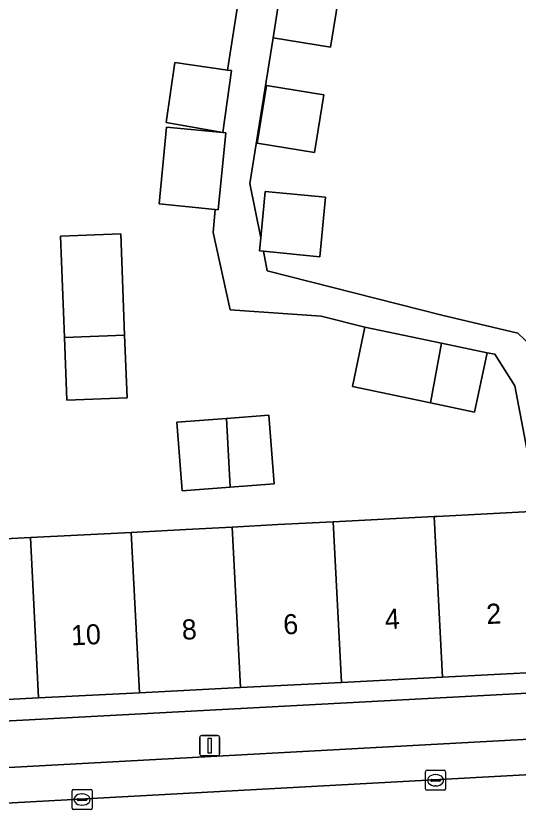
# Model space of a CAD drawing. Extents: x 160856 to 161310, y 384024 to 384878.
# Drawn here: x 161083.27 to 161108.27, y 384718.5 to 384758.27 of the extents above; entities that cross this region are included whole.
import ezdxf

# ---------------------------------------------------------------- set-up
doc = ezdxf.new("R2010")
doc.units = 0
for name, color, linetype in [('IMGEO_Erf', 7, 'Continuous'), ('IMGEO_Kolk', 7, 'Continuous'), ('IMGEO_Lichtmast', 7, 'Continuous'), ('IMGEO_Pand', 7, 'Continuous'), ('IMGEO_Pand_nummerreeks', 7, 'Continuous'), ('IMGEO_Parkeervlak_open', 7, 'Continuous'), ('IMGEO_Rijbaan_lokaal_open', 7, 'Continuous'), ('IMGEO_Voetpad_open', 7, 'Continuous')]:
    doc.layers.add(name, color=color, linetype=linetype)

msp = doc.modelspace()

# ---------------------------------------------------------------- linework, layer by layer
at = {"layer": 'IMGEO_Erf'}
for points in [[(161099.328, 384759.373), (161098.908, 384756.73), (161096.047, 384757.183), (161094.899, 384749.941), (161095.432, 384747.248), (161095.655, 384749.554), (161098.657, 384749.263), (161098.37, 384746.306), (161095.564, 384746.578), (161095.757, 384745.605), (161104.436, 384743.404), (161108.204, 384742.509), (161108.91, 384741.85)], [(161109.099, 384734.403), (161108.056, 384739.886), (161107.063, 384741.457), (161106.679, 384741.528), (161106.062, 384738.582), (161103.867, 384739.042), (161099.991, 384739.855), (161100.609, 384742.8), (161098.432, 384743.348), (161093.918, 384743.672), (161093.064, 384747.504), (161093.169, 384748.661), (161090.379, 384748.933), (161090.751, 384752.749), (161093.548, 384752.476), (161090.729, 384752.972), (161091.159, 384755.964), (161093.773, 384755.588), (161094.342, 384759.188)], [(161078.967, 384732.084), (161083.983, 384732.342), (161089, 384732.601), (161091.708, 384732.74), (161094.016, 384732.864), (161096.289, 384732.987), (161099.032, 384733.128), (161104.049, 384733.386), (161104.193, 384733.394), (161109.186, 384733.651)]]:
    msp.add_lwpolyline(points, dxfattribs=at)
for points in [[(161098.109, 384751.481), (161095.251, 384751.944), (161095.716, 384754.813), (161098.574, 384754.35)], [(161088.471, 384747.444), (161088.668, 384742.407), (161088.79, 384739.297), (161085.802, 384739.181), (161085.679, 384742.289), (161085.479, 384747.333)], [(161095.842, 384738.433), (161096.108, 384735.022), (161093.914, 384734.851), (161091.522, 384734.665), (161091.256, 384738.076), (161093.738, 384738.269)], [(161109.597, 384725.668), (161104.46, 384725.404), (161099.443, 384725.146), (161094.427, 384724.888), (161089.411, 384724.63), (161084.394, 384724.371), (161079.378, 384724.113), (161074.362, 384723.855), (161069.224, 384723.591), (161069.34, 384722.503), (161109.616, 384724.666)]]:
    msp.add_lwpolyline(points, close=True, dxfattribs=at)
at = {"layer": 'IMGEO_Kolk'}
for p, q in [((161103.698, 384720.779), (161104.55, 384720.779)), ((161103.623, 384719.853), (161103.623, 384720.705)), ((161104.111, 384720.559), (161104.136, 384720.559)), ((161104.624, 384720.705), (161104.624, 384719.853)), ((161103.882, 384720.273), (161103.882, 384720.285)), ((161104.32, 384720.236), (161103.922, 384720.236)), ((161103.925, 384720.322), (161104.323, 384720.322)), ((161104.134, 384719.999), (161104.109, 384719.999)), ((161104.366, 384720.285), (161104.366, 384720.273)), ((161086.052, 384718.894), (161086.052, 384719.746)), ((161086.127, 384719.82), (161086.979, 384719.82)), ((161086.54, 384719.6), (161086.565, 384719.6)), ((161087.053, 384719.746), (161087.053, 384718.894)), ((161104.55, 384719.779), (161103.698, 384719.779)), ((161086.311, 384719.314), (161086.311, 384719.326)), ((161086.749, 384719.277), (161086.351, 384719.277)), ((161086.354, 384719.363), (161086.752, 384719.363)), ((161086.795, 384719.326), (161086.795, 384719.314)), ((161086.979, 384718.82), (161086.127, 384718.82)), ((161086.563, 384719.04), (161086.538, 384719.04))]:
    msp.add_line(p, q, dxfattribs=at)
for points in [[(161103.698, 384720.779), (161104.55, 384720.779)], [(161103.623, 384719.853), (161103.623, 384720.705)], [(161104.624, 384720.705), (161104.624, 384719.853)], [(161086.052, 384718.894), (161086.052, 384719.746)], [(161086.127, 384719.82), (161086.979, 384719.82)], [(161087.053, 384719.746), (161087.053, 384718.894)], [(161104.55, 384719.779), (161103.698, 384719.779)], [(161086.979, 384718.82), (161086.127, 384718.82)]]:
    msp.add_lwpolyline(points, dxfattribs=at)
for centre, radius, start, end in [((161103.7, 384720.703), 0.0765, 91.552, 178.448), ((161103.7, 384720.703), 0.0765, 91.552, 178.448), ((161104.548, 384720.703), 0.0765, 1.552, 88.448), ((161104.548, 384720.703), 0.0765, 1.552, 88.448), ((161103.922, 384720.282), 0.0403, 85.8775, 175.7526), ((161103.919, 384720.272), 0.0366, 178.938, 274.7102), ((161104.323, 384720.279), 0.043, 264.8664, 352.4533), ((161104.327, 384720.284), 0.0386, 1.7309, 96.639), ((161086.129, 384719.744), 0.0765, 91.552, 178.448), ((161086.129, 384719.744), 0.0765, 91.552, 178.448), ((161086.977, 384719.744), 0.0765, 1.552, 88.448), ((161086.977, 384719.744), 0.0765, 1.552, 88.448), ((161103.7, 384719.855), 0.0765, 181.552, 268.448), ((161103.7, 384719.855), 0.0765, 181.552, 268.448), ((161104.548, 384719.855), 0.0765, 271.552, 358.448), ((161104.548, 384719.855), 0.0765, 271.552, 358.448), ((161086.351, 384719.323), 0.0403, 85.8775, 175.7526), ((161086.348, 384719.313), 0.0366, 178.938, 274.7102), ((161086.752, 384719.32), 0.043, 264.8664, 352.4533), ((161086.756, 384719.325), 0.0386, 1.7309, 96.639), ((161086.129, 384718.896), 0.0765, 181.552, 268.448), ((161086.129, 384718.896), 0.0765, 181.552, 268.448), ((161086.977, 384718.896), 0.0765, 271.552, 358.448), ((161086.977, 384718.896), 0.0765, 271.552, 358.448)]:
    msp.add_arc(centre, radius, start, end, dxfattribs=at)
for centre, major_axis, ratio, start_param, end_param in [((161104.11, 384720.279), (-0.387, 0.002), 0.722429, 4.712389, 7.853982), ((161104.135, 384720.279), (-0.39, 0.002), 0.717154, 1.570796, 4.712389), ((161086.539, 384719.32), (-0.387, 0.002), 0.722429, 4.712389, 7.853982), ((161086.564, 384719.32), (-0.39, 0.002), 0.717154, 1.570796, 4.712389)]:
    msp.add_ellipse(centre, major_axis=major_axis, ratio=ratio, start_param=start_param, end_param=end_param, dxfattribs=at)
at = {"layer": 'IMGEO_Lichtmast'}
for p, q in [((161092.401, 384721.599), (161092.401, 384722.399)), ((161092.401, 384722.399), (161092.401, 384721.599)), ((161092.501, 384722.499), (161093.291, 384722.499)), ((161093.291, 384722.499), (161092.501, 384722.499)), ((161093.391, 384722.399), (161093.391, 384721.599)), ((161093.391, 384721.599), (161093.391, 384722.399)), ((161093.291, 384721.499), (161092.501, 384721.499)), ((161092.501, 384721.499), (161093.291, 384721.499))]:
    msp.add_line(p, q, dxfattribs=at)
msp.add_lwpolyline([(161092.821, 384722.374), (161092.971, 384722.374), (161092.971, 384721.624), (161092.821, 384721.624), (161092.821, 384722.374)], dxfattribs=at)
for centre, start, end in [((161092.501, 384722.399), 90, 180), ((161092.501, 384722.399), 90, 180), ((161093.291, 384722.399), 0, 90), ((161093.291, 384722.399), 360, 90), ((161092.501, 384721.599), 180, 270), ((161092.501, 384721.599), 180, 270), ((161093.291, 384721.599), 270, 0), ((161093.291, 384721.599), 270, 0)]:
    msp.add_arc(centre, 0.1, start, end, dxfattribs=at)
at = {"layer": 'IMGEO_Pand'}
for points in [[(161099.328, 384759.373), (161096.489, 384759.97), (161096.047, 384757.183), (161098.908, 384756.73)], [(161093.773, 384755.588), (161091.159, 384755.964), (161090.729, 384752.972), (161093.548, 384752.476), (161093.987, 384755.557)], [(161095.251, 384751.944), (161098.109, 384751.481), (161098.574, 384754.35), (161095.716, 384754.813)], [(161093.548, 384752.476), (161090.751, 384752.749), (161090.379, 384748.933), (161093.169, 384748.661), (161093.318, 384748.646), (161093.69, 384752.462)], [(161095.432, 384747.248), (161095.369, 384746.597), (161095.564, 384746.578), (161098.37, 384746.306), (161098.657, 384749.263), (161095.655, 384749.554)], [(161085.679, 384742.289), (161088.668, 384742.407), (161088.471, 384747.444), (161085.479, 384747.333)], [(161104.418, 384742.002), (161100.609, 384742.8), (161099.991, 384739.855), (161103.867, 384739.042)], [(161088.668, 384742.407), (161085.679, 384742.289), (161085.802, 384739.181), (161088.79, 384739.297)], [(161106.679, 384741.528), (161104.418, 384742.002), (161103.867, 384739.042), (161106.062, 384738.582)], [(161093.738, 384738.269), (161093.914, 384734.851), (161096.108, 384735.022), (161095.842, 384738.433)], [(161093.738, 384738.269), (161091.256, 384738.076), (161091.522, 384734.665), (161093.914, 384734.851)], [(161104.46, 384725.404), (161109.597, 384725.668), (161109.186, 384733.651), (161104.193, 384733.394), (161104.049, 384733.386)], [(161099.032, 384733.128), (161096.289, 384732.987), (161094.016, 384732.864), (161094.427, 384724.888), (161099.443, 384725.146)], [(161104.46, 384725.404), (161104.049, 384733.386), (161099.032, 384733.128), (161099.443, 384725.146)], [(161089.411, 384724.63), (161094.427, 384724.888), (161094.016, 384732.864), (161091.708, 384732.74), (161089, 384732.601)], [(161083.983, 384732.342), (161078.967, 384732.084), (161079.378, 384724.113), (161084.394, 384724.371)], [(161089.411, 384724.63), (161089, 384732.601), (161083.983, 384732.342), (161084.394, 384724.371)]]:
    msp.add_lwpolyline(points, close=True, dxfattribs=at)
at = {"layer": 'IMGEO_Parkeervlak_open'}
msp.add_lwpolyline([(161071.831, 384718.54), (161119.802, 384721.162), (161119.624, 384721.166), (161119.446, 384721.186), (161119.271, 384721.222), (161119.1, 384721.273), (161118.934, 384721.339), (161118.775, 384721.42), (161118.623, 384721.515), (161118.481, 384721.623), (161117.439, 384722.493), (161117.363, 384722.553), (161117.283, 384722.606), (161117.198, 384722.652), (161117.109, 384722.689), (161117.017, 384722.719), (161116.923, 384722.741), (161116.827, 384722.754), (161116.731, 384722.758), (161116.687, 384722.757), (161074.676, 384720.464)], dxfattribs=at)
at = {"layer": 'IMGEO_Rijbaan_lokaal_open'}
msp.add_lwpolyline([(161071.831, 384718.54), (161072.03, 384715.044), (161101.964, 384716.699), (161108.035, 384717.035), (161121.139, 384717.759), (161120.943, 384721.23), (161119.828, 384721.163), (161119.802, 384721.162)], close=True, dxfattribs=at)
at = {"layer": 'IMGEO_Voetpad_open'}
for points in [[(161108.91, 384741.85), (161108.204, 384742.509), (161104.436, 384743.404), (161095.757, 384745.605), (161095.564, 384746.578), (161095.369, 384746.597), (161095.432, 384747.248), (161094.899, 384749.941), (161096.047, 384757.183), (161096.489, 384759.97)], [(161094.342, 384759.188), (161093.773, 384755.588), (161093.987, 384755.557), (161093.548, 384752.476), (161093.69, 384752.462), (161093.318, 384748.646), (161093.169, 384748.661), (161093.064, 384747.504), (161093.918, 384743.672), (161098.432, 384743.348), (161100.609, 384742.8), (161104.418, 384742.002), (161106.679, 384741.528), (161107.063, 384741.457), (161108.056, 384739.886), (161109.099, 384734.403)], [(161123.801, 384725.48), (161118.448, 384725.147), (161116.502, 384725.026), (161111.771, 384724.731), (161109.616, 384724.666), (161069.34, 384722.503)], [(161074.676, 384720.464), (161116.687, 384722.757)]]:
    msp.add_lwpolyline(points, dxfattribs=at)

# ---------------------------------------------------------------- texts
at = {"layer": 'IMGEO_Pand_nummerreeks'}
for s, p in [('4', (161101.623, 384727.781)), ('2', (161106.668, 384728.04)), ('6', (161096.576, 384727.521)), ('10', (161086.026, 384726.979)), ('8', (161091.534, 384727.261))]:
    msp.add_text(s, height=1, rotation=2.945, dxfattribs=at).set_placement(p)

doc.saveas('drawing.dxf')
